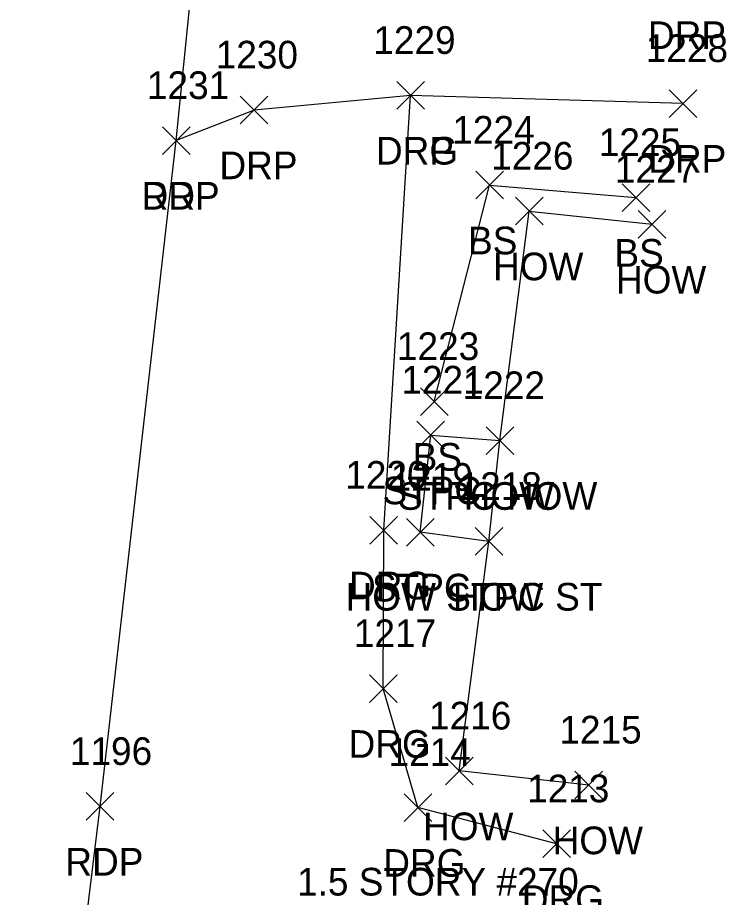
# Model space of a CAD drawing. Extents: x 1653908 to 1654393, y 539913 to 544256.
# Drawn here: x 1654041 to 1654092.3, y 541291.8 to 541355.4 of the extents above; entities that cross this region are included whole.
import ezdxf

# ---------------------------------------------------------------- set-up
doc = ezdxf.new("R2010")
doc.units = 0
for name, color, linetype in [('L_A', 7, 'Continuous'), ('L_C', 7, 'Continuous'), ('L_I', 7, 'Continuous'), ('L_TIC', 7, 'Continuous'), ('LBC', 7, 'Continuous'), ('LBF', 7, 'Continuous'), ('LELB', 7, 'Continuous'), ('P_A', 7, 'Continuous'), ('P_I', 7, 'Continuous'), ('P_TIC', 7, 'Continuous'), ('PET', 7, 'Continuous'), ('R_A', 7, 'Continuous'), ('R_I', 7, 'Continuous'), ('R_TIC', 7, 'Continuous'), ('RDG', 7, 'Continuous'), ('RDP', 7, 'Continuous')]:
    doc.layers.add(name, color=color, linetype=linetype)

msp = doc.modelspace()

# ---------------------------------------------------------------- linework, layer by layer
at = {"layer": 'L_TIC'}
for points in [[(1654074.166, 541342.24), (1654076.166, 541344.24)], [(1654076.166, 541342.24), (1654074.166, 541344.24)], [(1654084.753, 541341.343), (1654086.753, 541343.343)], [(1654086.753, 541341.343), (1654084.753, 541343.343)], [(1654077.031, 541340.363), (1654079.031, 541342.363)], [(1654079.031, 541340.363), (1654077.031, 541342.363)], [(1654085.917, 541339.408), (1654087.917, 541341.408)], [(1654087.917, 541339.408), (1654085.917, 541341.408)], [(1654070.161, 541326.599), (1654072.161, 541328.599)], [(1654072.161, 541326.599), (1654070.161, 541328.599)], [(1654069.913, 541324.178), (1654071.913, 541326.178)], [(1654071.913, 541324.178), (1654069.913, 541326.178)], [(1654074.913, 541323.773), (1654076.913, 541325.773)], [(1654076.913, 541323.773), (1654074.913, 541325.773)], [(1654074.913, 541323.773), (1654076.913, 541325.773)], [(1654076.913, 541323.773), (1654074.913, 541325.773)], [(1654069.153, 541317.149), (1654071.153, 541319.149)], [(1654071.153, 541317.149), (1654069.153, 541319.149)], [(1654074.125, 541316.489), (1654076.125, 541318.489)], [(1654076.125, 541316.489), (1654074.125, 541318.489)], [(1654074.125, 541316.489), (1654076.125, 541318.489)], [(1654076.125, 541316.489), (1654074.125, 541318.489)], [(1654071.97, 541299.896), (1654073.97, 541301.896)], [(1654073.97, 541299.896), (1654071.97, 541301.896)], [(1654081.339, 541298.882), (1654083.339, 541300.882)], [(1654083.339, 541298.882), (1654081.339, 541300.882)]]:
    msp.add_lwpolyline(points, dxfattribs=at)
at = {"layer": 'LBC'}
msp.add_lwpolyline([(1654082.339, 541299.882), (1654072.97, 541300.896), (1654075.125, 541317.489), (1654075.913, 541324.773), (1654078.031, 541341.363), (1654086.917, 541340.408)], dxfattribs=at)
at = {"layer": 'LBF'}
msp.add_lwpolyline([(1654075.125, 541317.489), (1654070.153, 541318.149), (1654070.913, 541325.178), (1654075.913, 541324.773)], dxfattribs=at)
at = {"layer": 'LELB'}
msp.add_lwpolyline([(1654071.161, 541327.599), (1654075.166, 541343.24), (1654085.753, 541342.343)], dxfattribs=at)
at = {"layer": 'P_TIC'}
for points in [[(1654051.518, 541345.465), (1654053.518, 541347.465)], [(1654053.518, 541345.465), (1654051.518, 541347.465)], [(1654046.003, 541297.332), (1654048.003, 541299.332)], [(1654048.003, 541297.332), (1654046.003, 541299.332)]]:
    msp.add_lwpolyline(points, dxfattribs=at)
at = {"layer": 'PET'}
msp.add_lwpolyline([(1654026.617, 541021.773), (1654028.544, 541070.238), (1654031.495, 541127.981), (1654037.657, 541208.541), (1654042.526, 541248.324), (1654044.367, 541265.211), (1654043.732, 541271.442), (1654047.003, 541298.332), (1654052.518, 541346.465), (1654054.45, 541365.833), (1654058.245, 541433.285), (1654064.32, 541497.282)], dxfattribs=at)
at = {"layer": 'R_TIC'}
for points in [[(1654068.461, 541348.727), (1654070.461, 541350.727)], [(1654070.461, 541348.727), (1654068.461, 541350.727)], [(1654068.461, 541348.727), (1654070.461, 541350.727)], [(1654070.461, 541348.727), (1654068.461, 541350.727)], [(1654088.15, 541348.137), (1654090.15, 541350.137)], [(1654090.15, 541348.137), (1654088.15, 541350.137)], [(1654057.145, 541347.671), (1654059.145, 541349.671)], [(1654059.145, 541347.671), (1654057.145, 541349.671)], [(1654051.518, 541345.465), (1654053.518, 541347.465)], [(1654053.518, 541345.465), (1654051.518, 541347.465)], [(1654066.515, 541317.299), (1654068.515, 541319.299)], [(1654068.515, 541317.299), (1654066.515, 541319.299)], [(1654066.482, 541305.848), (1654068.482, 541307.848)], [(1654068.482, 541305.848), (1654066.482, 541307.848)], [(1654068.991, 541297.251), (1654070.991, 541299.251)], [(1654070.991, 541297.251), (1654068.991, 541299.251)], [(1654079.007, 541294.634), (1654081.007, 541296.634)], [(1654081.007, 541294.634), (1654079.007, 541296.634)]]:
    msp.add_lwpolyline(points, dxfattribs=at)
at = {"layer": 'RDG'}
msp.add_lwpolyline([(1654080.007, 541295.634), (1654069.991, 541298.251), (1654067.482, 541306.848), (1654067.515, 541318.299), (1654069.461, 541349.727)], dxfattribs=at)
at = {"layer": 'RDP'}
msp.add_lwpolyline([(1654089.15, 541349.137), (1654069.461, 541349.727), (1654058.145, 541348.671), (1654052.518, 541346.465)], dxfattribs=at)

# ---------------------------------------------------------------- texts
at = {"layer": 'L_A'}
for s, p in [('BS', (1654073.607, 541338.24)), ('BS', (1654084.194, 541337.343)), ('HOW', (1654075.417, 541336.363)), ('HOW', (1654084.303, 541335.408)), ('BS', (1654069.602, 541322.599)), ('STPC', (1654067.425, 541320.178)), ('STPC HOW', (1654068.543, 541319.773)), ('HOW', (1654073.299, 541319.773)), ('STPC', (1654066.664, 541313.149)), ('HOW STPC ST', (1654064.755, 541312.489)), ('HOW', (1654072.511, 541312.489)), ('HOW', (1654070.356, 541295.896)), ('HOW', (1654079.725, 541294.882))]:
    msp.add_text(s, height=2, dxfattribs=at).set_placement(p)
at = {"layer": 'L_C'}
msp.add_text('1.5 STORY #270', height=2, dxfattribs=at).set_placement((1654061.246, 541291.896))
at = {"layer": 'L_I'}
for s, p in [('1224', (1654072.474, 541346.24)), ('1225', (1654083.061, 541345.343)), ('1226', (1654075.283, 541344.363)), ('1227', (1654084.224, 541343.408)), ('1223', (1654068.468, 541330.599)), ('1221', (1654068.788, 541328.178)), ('1222', (1654073.22, 541327.773)), ('1222', (1654073.22, 541327.773)), ('1219', (1654068.019, 541321.149)), ('1218', (1654072.999, 541320.489)), ('1218', (1654072.999, 541320.489)), ('1216', (1654070.789, 541303.896)), ('1215', (1654080.214, 541302.882))]:
    msp.add_text(s, height=2, dxfattribs=at).set_placement(p)
at = {"layer": 'P_A'}
for p in [(1654050.006, 541341.465), (1654044.491, 541293.332)]:
    msp.add_text('RDP', height=2, dxfattribs=at).set_placement(p)
at = {"layer": 'P_I'}
for s, p in [('1231', (1654050.392, 541349.465)), ('1196', (1654044.822, 541301.332))]:
    msp.add_text(s, height=2, dxfattribs=at).set_placement(p)
at = {"layer": 'R_A'}
for s, p in [('DRP', (1654086.617, 541353.078)), ('DRG', (1654066.949, 541344.727)), ('DRP', (1654066.949, 541344.727)), ('DRP', (1654055.633, 541343.671)), ('DRP', (1654086.638, 541344.137)), ('DRP', (1654050.006, 541341.465)), ('DRG', (1654065.004, 541313.299)), ('DRG', (1654064.97, 541301.848)), ('DRG', (1654067.479, 541293.251)), ('DRG', (1654077.495, 541290.634))]:
    msp.add_text(s, height=2, dxfattribs=at).set_placement(p)
at = {"layer": 'R_I'}
for s, p in [('1229', (1654066.761, 541352.727)), ('1229', (1654066.761, 541352.727)), ('1228', (1654086.457, 541352.137)), ('1230', (1654055.365, 541351.671)), ('1231', (1654050.392, 541349.465)), ('1220', (1654064.736, 541321.299)), ('1217', (1654065.356, 541309.848)), ('1214', (1654067.865, 541301.251)), ('1213', (1654077.881, 541298.634))]:
    msp.add_text(s, height=2, dxfattribs=at).set_placement(p)

doc.saveas('drawing.dxf')
